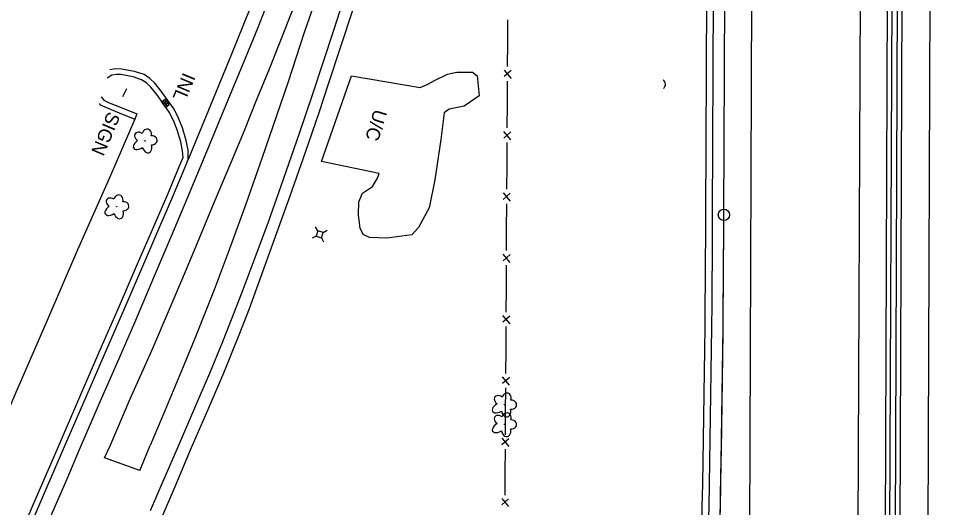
# Model space of a CAD drawing. Extents: x 588843 to 2552415, y 180129 to 269402.
# Drawn here: x 593631.1 to 594036.6, y 187139.8 to 187356.3 of the extents above; entities that cross this region are included whole.
import ezdxf

# ---------------------------------------------------------------- set-up
doc = ezdxf.new("R2010")
doc.units = 0
for name, color, linetype in [('Default', 7, 'Continuous'), ('E_AREA', 7, 'Continuous'), ('E_AREA_Text', 7, 'Continuous'), ('E_DRN', 7, 'Continuous'), ('E_DRN_Text', 7, 'Continuous'), ('E_DWY', 7, 'Continuous'), ('E_FEN_P', 7, 'Continuous'), ('E_LAND_Vegetation', 7, 'Continuous'), ('E_RDWY', 7, 'Continuous'), ('E_RDWY_C_and_G', 7, 'Continuous'), ('E_RDWY_Gravel', 7, 'Continuous'), ('E_SGN', 7, 'Continuous'), ('E_SGN_Text', 7, 'Continuous'), ('E_UTL_AG_Bold', 7, 'Continuous'), ('P_ALI_100', 7, 'Continuous'), ('P_ALI_50_TPI', 7, 'Continuous'), ('P_RDWY_BarrierConc', 7, 'Continuous'), ('P_RDWY_PavtEdge', 7, 'Continuous'), ('P_RDWY_ShldAgg', 7, 'Continuous'), ('P_RDWY_ShldPaved', 7, 'Continuous')]:
    doc.layers.add(name, color=color, linetype=linetype)

# ---------------------------------------------------------------- blocks, each defined once
blk = doc.blocks.new('DTRE')
at = {"layer": 'Default'}
blk.add_circle((-0.18, 0), 0.183, dxfattribs=at)
for centre, major_axis, ratio in [((-1.87, 5.32), (1.36, -4.98), 0.782863), ((-5.87, 0.15), (4.93, -0.12), 0.832022), ((4.06, 2.74), (-5.27, -2.93), 0.691916), ((-2.49, -5.24), (1.8, 4.86), 0.716896), ((3.54, -3.71), (-5.01, 4.58), 0.560249)]:
    blk.add_ellipse(centre, major_axis=major_axis, ratio=ratio, start_param=1.570796, end_param=4.712389, dxfattribs=at)
blk = doc.blocks.new('INLO')
at = {"layer": 'E_DRN'}
for p, q in [((2, -4), (2, 0)), ((4, -4), (4, 0)), ((6, -2), (0, -2))]:
    blk.add_line(p, q, dxfattribs=at)
blk.add_lwpolyline([(0, -4), (6, -4), (6, 0), (0, 0), (0, -4)], close=True, dxfattribs=at)
blk = doc.blocks.new('INLT_34')
at = {"layer": 'E_DRN_Text'}
blk.add_text('INL', height=12, dxfattribs=at).set_placement((-11.03, -6))
blk = doc.blocks.new('SIGN')
at = {"layer": 'Default'}
blk.add_text('SIGN', height=12, dxfattribs=at).set_placement((-18.55, -6))
blk = doc.blocks.new('PED')
at = {"layer": 'Default'}
for p, q in [((-2.5, 2.5), (-5.33, 5.33)), ((2.5, 2.5), (5.33, 5.33)), ((-2.5, -2.5), (-5.33, -5.33)), ((2.5, -2.5), (5.33, -5.33))]:
    blk.add_line(p, q, dxfattribs=at)
blk.add_lwpolyline([(-2.5, -2.5), (2.5, -2.5), (2.5, 2.5), (-2.5, 2.5)], close=True, dxfattribs=at)
blk = doc.blocks.new('UCA_5')
at = {"layer": 'E_AREA_Text'}
blk.add_text('U/C', height=12, dxfattribs=at).set_placement((-15.33, -6))
blk = doc.blocks.new('CULV2')
at = {"layer": 'E_DRN'}
blk.add_arc((19.7, 14.8), 24.6, 216.8699, 323.1301, dxfattribs=at)

msp = doc.modelspace()

# ---------------------------------------------------------------- linework, layer by layer
at = {"layer": 'E_AREA'}
msp.add_lwpolyline([(593778.62, 187330.86), (593808.89, 187325.74), (593812.05, 187327.03), (593815.54, 187329.01), (593821.05, 187331.67), (593825.23, 187332.49), (593832.07, 187332.48), (593834.23, 187330.85), (593835.1, 187322.06), (593828.43, 187317.44), (593821.71, 187316.08), (593819.53, 187314.49), (593818.1, 187302.7), (593815.48, 187284.94), (593812.95, 187272.53), (593808.18, 187263.72), (593805.24, 187260.56), (593794.18, 187259.12), (593786.46, 187259.32), (593783.73, 187260.74), (593782.36, 187263.45), (593781.72, 187269.28), (593781.78, 187275.09), (593783.36, 187278.98), (593787.85, 187281.94), (593790.03, 187285.68), (593790.81, 187287.74), (593765.29, 187293.03), (593778.62, 187330.86)], close=True, dxfattribs=at)
at = {"layer": 'E_DWY'}
for points in [[(593706.35, 187293.86), (593706.24, 187298.05), (593705.41, 187302.25), (593703.72, 187307.85), (593702.02, 187312.21), (593700.05, 187316.11), (593697.03, 187320.48), (593694.39, 187324.16), (593691.59, 187327.62), (593689.39, 187329.73), (593686.77, 187331.46), (593682.54, 187332.87), (593676.72, 187333.92), (593674.2, 187334.02), (593671.58, 187333.5)], [(593704.05, 187294.83), (593703.76, 187297.68), (593702.98, 187301.65), (593701.35, 187307.03), (593699.73, 187311.19), (593697.89, 187314.84), (593694.99, 187319.04), (593692.41, 187322.65), (593689.74, 187325.92), (593687.82, 187327.77), (593685.67, 187329.2), (593681.92, 187330.44), (593676.45, 187331.43), (593674.4, 187331.51), (593672.49, 187331.13), (593670.43, 187329.86)], [(593667.8, 187321.55), (593667.87, 187321.39), (593668.95, 187320.11), (593671.39, 187318.99), (593676.61, 187316.86), (593683.6, 187314.1)], [(593666.89, 187318.67), (593667.4, 187318.07), (593670.4, 187316.7), (593675.68, 187314.54), (593682.68, 187311.77)], [(593683.6, 187314.1), (593682.68, 187311.77), (593671.53, 187285.83), (593657.31, 187253.9), (593643.81, 187222.36), (593630.54, 187191.83), (593619.1, 187165.67)]]:
    msp.add_lwpolyline(points, dxfattribs=at)
at = {"layer": 'E_FEN_P'}
for p, q in [((593846.04, 187333.42), (593849.16, 187329.79)), ((593849.18, 187333.24), (593846.09, 187330.54)), ((593845.86, 187306.27), (593848.98, 187302.64)), ((593849.01, 187306.09), (593845.91, 187303.39)), ((593845.69, 187279.12), (593848.81, 187275.49)), ((593848.83, 187278.93), (593845.73, 187276.24)), ((593845.55, 187251.97), (593848.68, 187248.34)), ((593848.69, 187251.79), (593845.6, 187249.08)), ((593845.42, 187224.82), (593848.54, 187221.19)), ((593848.57, 187224.63), (593845.47, 187221.93)), ((593845.26, 187197.67), (593848.38, 187194.04)), ((593848.4, 187197.48), (593845.3, 187194.78)), ((593845.09, 187170.52), (593848.21, 187166.89)), ((593848.23, 187170.33), (593845.14, 187167.63)), ((593845.01, 187143.87), (593848.01, 187140.4)), ((593848.02, 187143.7), (593845.06, 187141.11))]:
    msp.add_line(p, q, dxfattribs=at)
for points in [[(593847.61, 187355.74), (593847.56, 187345.37)], [(593847.56, 187345.37), (593847.5, 187335.01)], [(593847.46, 187328.59), (593847.39, 187318.22)], [(593847.39, 187318.22), (593847.33, 187307.86)], [(593847.28, 187301.44), (593847.22, 187291.07)], [(593847.22, 187291.07), (593847.15, 187280.71)], [(593847.11, 187274.29), (593847.1, 187272.95), (593847.06, 187263.92)], [(593847.06, 187263.92), (593847.01, 187253.55)], [(593846.98, 187247.14), (593846.93, 187236.77)], [(593846.93, 187236.77), (593846.88, 187226.4)], [(593846.84, 187219.99), (593846.78, 187209.62)], [(593846.78, 187209.62), (593846.72, 187199.25)], [(593846.68, 187192.84), (593846.61, 187182.47)], [(593846.61, 187182.47), (593846.55, 187172.1)], [(593846.51, 187165.68), (593846.45, 187155.32)], [(593846.45, 187155.32), (593846.41, 187145.39)]]:
    msp.add_lwpolyline(points, dxfattribs=at)
at = {"layer": 'E_RDWY'}
msp.add_line((593684.95, 187156.32), (593669.32, 187161.82), dxfattribs=at)
for points in [[(593658.15, 187165.54), (593667.53, 187187.11), (593674.7, 187203.45), (593682.63, 187221.81), (593691.41, 187242.39), (593699.06, 187260.37), (593705.71, 187276.13), (593712.74, 187293.12), (593719.42, 187309.17), (593725.8, 187324.5), (593731.9, 187339.51), (593737.06, 187352.06), (593743.32, 187368.07)], [(593671.77, 187167.15), (593680.63, 187187.91), (593690.19, 187209.32), (593698.46, 187228.72), (593705.11, 187244.36), (593711.2, 187258.82), (593717.82, 187274.87), (593725.19, 187292.24), (593731.18, 187306.78), (593736.58, 187320.08), (593742.2, 187333.97), (593749.18, 187351.49), (593755.08, 187366.73)], [(593701.71, 187166.52), (593710.11, 187186.08), (593715.8, 187199.4), (593721.35, 187212.62), (593725.77, 187223.83), (593730.67, 187236.39), (593735.96, 187250.46), (593741.76, 187266.24), (593747.49, 187282.25), (593755.54, 187305.48), (593761.26, 187322.44), (593766.23, 187337.31), (593770.53, 187350.72), (593776.63, 187369.5)], [(593762.77, 187364.91), (593757.65, 187350.07), (593750.46, 187328.24), (593745.39, 187313.27), (593739.03, 187294.73), (593731.84, 187274.1), (593724.05, 187252.71), (593717.82, 187236.22), (593709.18, 187214.64), (593703.38, 187200.43), (593695.93, 187182.65), (593689.47, 187167.35)], [(593684.95, 187156.32), (593689.47, 187167.35)], [(593645.12, 187135.1), (593652.78, 187152.65), (593658.15, 187165.54)], [(593669.32, 187161.82), (593671.77, 187167.15)], [(593689.69, 187138.53), (593695.28, 187151.59), (593701.71, 187166.52)]]:
    msp.add_lwpolyline(points, dxfattribs=at)
at = {"layer": 'E_RDWY_C_and_G'}
for points in [[(593648.89, 187166.85), (593658.86, 187189.92), (593667.34, 187209.68), (593675.9, 187229.18), (593683.9, 187247.72), (593691.02, 187264.17), (593697.24, 187278.48), (593702.47, 187291.09), (593704.05, 187294.83)], [(593651.18, 187165.86), (593661.16, 187188.93), (593669.64, 187208.68), (593678.19, 187228.19), (593686.2, 187246.73), (593693.32, 187263.18), (593699.54, 187277.5), (593704.78, 187290.12), (593706.35, 187293.86)], [(593631.7, 187127.08), (593640.53, 187147.62), (593648.89, 187166.85)], [(593634, 187126.09), (593642.83, 187146.62), (593651.18, 187165.86)]]:
    msp.add_lwpolyline(points, dxfattribs=at)
at = {"layer": 'E_RDWY_Gravel'}
for points in [[(593740.87, 187379.16), (593733.61, 187360.56), (593725.16, 187339.78), (593715.34, 187315.76), (593706.35, 187293.86)], [(593707.82, 187166.47), (593715.02, 187183.02), (593722.06, 187199.45), (593729.13, 187217.08), (593733.36, 187227.96), (593751.48, 187277.87), (593758.26, 187297.1), (593764.3, 187314.69), (593768.38, 187327.35), (593779.48, 187360.86)], [(593694.22, 187134.4), (593700.58, 187149.21), (593707.82, 187166.47)]]:
    msp.add_lwpolyline(points, dxfattribs=at)
at = {"layer": 'E_SGN'}
msp.add_lwpolyline([(593677.41, 187321.8), (593679.2, 187325.27)], dxfattribs=at)
at = {"layer": 'P_ALI_100'}
msp.add_line((593943.33, 187269.39), (593945.75, 187869.39), dxfattribs=at)
msp.add_arc((585943.39, 187301.64), 8000, 355.21188, 359.769059, dxfattribs=at)
at = {"layer": 'P_ALI_50_TPI'}
msp.add_circle((593943.33, 187269.39), 2.5, dxfattribs=at)
at = {"layer": 'P_RDWY_BarrierConc'}
for p, q in [((594012.05, 186455.23), (594017.54, 187818.59)), ((594014.05, 186455.22), (594019.54, 187818.59)), ((594016.55, 186455.21), (594022.04, 187818.58)), ((594018.55, 186455.2), (594024.04, 187818.57))]:
    msp.add_line(p, q, dxfattribs=at)
at = {"layer": 'P_RDWY_PavtEdge'}
for p, q in [((594031.1, 186488.04), (594036.59, 187851.41)), ((593943.33, 187269.39), (593945.54, 187818.89)), ((593952.73, 186624.12), (593957.54, 187818.84)), ((594000.05, 186455.27), (594005.54, 187818.64))]:
    msp.add_line(p, q, dxfattribs=at)
msp.add_arc((585943.39, 187301.64), 8000, 354.990105, 359.769059, dxfattribs=at)
at = {"layer": 'P_RDWY_ShldAgg'}
msp.add_line((593935.33, 187269.43), (593937.34, 187769.24), dxfattribs=at)
msp.add_arc((585943.39, 187301.64), 7992, 355.213789, 359.769059, dxfattribs=at)
at = {"layer": 'P_RDWY_ShldPaved'}
msp.add_line((593938.33, 187269.42), (593940.34, 187769.23), dxfattribs=at)
msp.add_arc((585943.39, 187301.64), 7995, 355.213073, 359.769059, dxfattribs=at)

# ---------------------------------------------------------------- block references
at = {"layer": 'E_AREA_Text', "xscale": 0.49999999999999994, "yscale": 0.5000000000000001, "rotation": -107.15171794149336}
msp.add_blockref('UCA_5', (593789.24, 187308.26), dxfattribs=at)
at = {"layer": 'E_DRN'}
for name, p, xscale, yscale, rotation in [('CULV2', (593916.57, 187325.26), 0.09680817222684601, 0.096808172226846, 91.16900974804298), ('INLO', (593696.01, 187320.54), 0.49999999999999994, 0.5000000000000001, -51.96109261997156)]:
    msp.add_blockref(name, p, dxfattribs=dict(at, xscale=xscale, yscale=yscale, rotation=rotation))
at = {"layer": 'E_DRN_Text', "xscale": 0.5, "yscale": 0.5000000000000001, "rotation": -112.80362370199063}
msp.add_blockref('INLT_34', (593704.75, 187326.5), dxfattribs=at)
at = {"layer": 'E_LAND_Vegetation'}
for p, xscale, yscale, rotation in [((593687.21, 187302.04), 0.4999999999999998, 0.4999999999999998, -103.29117397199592), ((593674.66, 187272.9), 0.4999999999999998, 0.4999999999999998, -103.29117397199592), ((593846.2, 187185.3), 0.49999999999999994, 0.5000000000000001, -107.15171794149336), ((593846.23, 187176.55), 0.49999999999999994, 0.5000000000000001, -107.15171794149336)]:
    msp.add_blockref('DTRE', p, dxfattribs=dict(at, xscale=xscale, yscale=yscale, rotation=rotation))
at = {"layer": 'E_SGN_Text', "xscale": 0.5, "yscale": 0.5000000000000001, "rotation": -112.80362370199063}
msp.add_blockref('SIGN', (593670.02, 187305.71), dxfattribs=at)
at = {"layer": 'E_UTL_AG_Bold', "xscale": 0.49999999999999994, "yscale": 0.5000000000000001, "rotation": -107.15171794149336}
msp.add_blockref('PED', (593764.41, 187260.78), dxfattribs=at)

doc.saveas('drawing.dxf')
